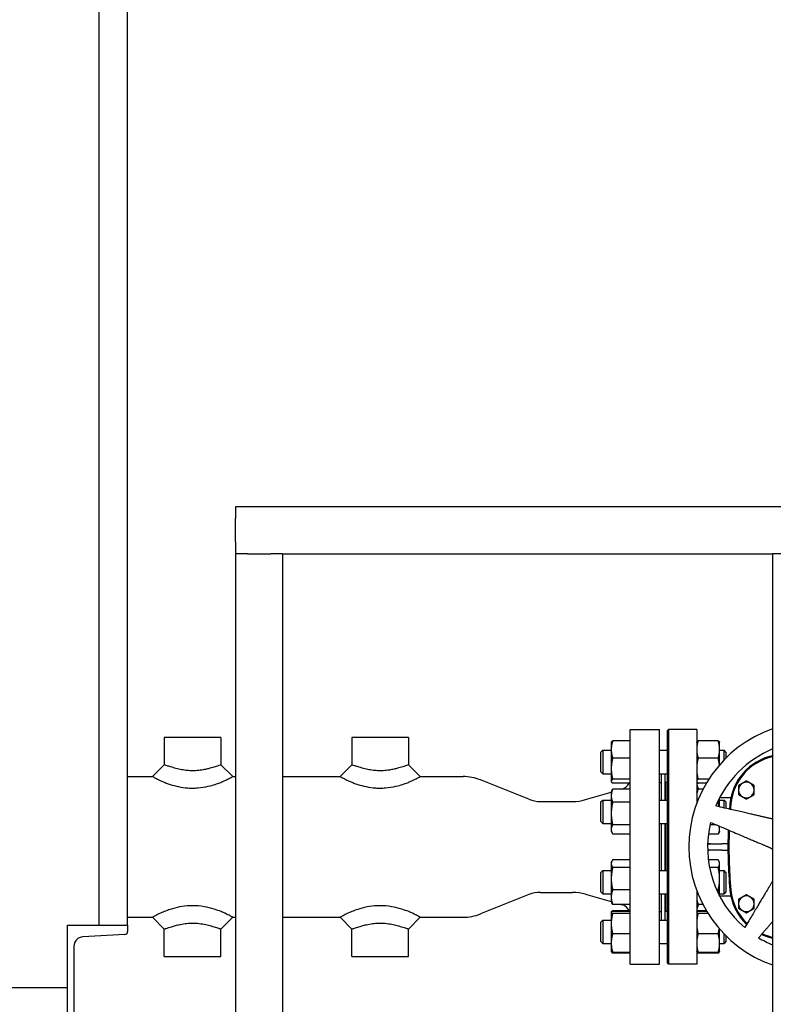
# Model space of a CAD drawing. Header units: inches. Extents: x 18 to 846, y -44 to 561.
# Tile 451 of 637: x 400 to 424, y 279 to 310. Entities that reach past the tile are written whole.
import ezdxf

# ---------------------------------------------------------------- set-up
doc = ezdxf.new("R2010")
doc.units = ezdxf.units.IN
doc.header["$LTSCALE"] = 24
doc.header["$MEASUREMENT"] = 0
doc.layers.add('Visible (ANSI)', color=7, linetype='Continuous', lineweight=30)

msp = doc.modelspace()

# ---------------------------------------------------------------- linework, layer by layer
at = {"layer": 'Visible (ANSI)'}
for p, q in [((402.55343, 343.0815), (402.55343, 281.0815)), ((403.47343, 281.0815), (403.47343, 341.0815)), ((425.60543, 294.4565), (406.92843, 294.4565)), ((406.92843, 294.4565), (406.92843, 294.0815)), ((406.92843, 293.3315), (406.92843, 294.0815)), ((406.92843, 293.3315), (406.92843, 292.9565)), ((406.92843, 292.9565), (406.92843, 257.2065)), ((407.30343, 292.9565), (406.92843, 292.9565)), ((407.30343, 292.9565), (408.05343, 292.9565)), ((408.42843, 292.9565), (408.05343, 292.9565)), ((408.42843, 292.9565), (408.42843, 277.2065)), ((408.42843, 292.9565), (424.10543, 292.9565)), ((424.10543, 292.9565), (424.10543, 277.2065)), ((424.48043, 292.9565), (424.10543, 292.9565)), ((419.55343, 279.8315), (419.55343, 287.3315)), ((419.55343, 287.3315), (420.49093, 287.3315)), ((420.49093, 279.8315), (420.49093, 287.3315)), ((420.74093, 287.30025), (420.77218, 287.3315)), ((420.74093, 279.86275), (420.74093, 287.30025)), ((420.77218, 287.3315), (420.77218, 279.8315)), ((421.67843, 287.3315), (420.77218, 287.3315)), ((421.67843, 287.3315), (421.67843, 284.97344)), ((406.45968, 287.0815), (404.64718, 287.0815)), ((404.64718, 287.0815), (404.64718, 286.2065)), ((406.45968, 287.0815), (406.45968, 286.2065)), ((412.45968, 287.0815), (410.64718, 287.0815)), ((410.64718, 287.0815), (410.64718, 286.2065)), ((412.45968, 287.0815), (412.45968, 286.2065)), ((418.94493, 286.92271), (418.94927, 286.93203)), ((418.94493, 286.92271), (418.94493, 286.69805)), ((419.55343, 286.97515), (418.99002, 286.97515)), ((421.67843, 286.92271), (421.68277, 286.93203)), ((422.36734, 286.97515), (421.72352, 286.97515)), ((422.41243, 286.92271), (422.40808, 286.93203)), ((422.41243, 286.69805), (422.41243, 286.92271)), ((418.61593, 286.61021), (418.67843, 286.67271)), ((418.61593, 285.98521), (418.61593, 286.61021)), ((418.67843, 286.67271), (418.67843, 285.92271)), ((418.67843, 286.67271), (418.94493, 286.67271)), ((418.94493, 286.69805), (418.94493, 286.08224)), ((420.49093, 286.67271), (420.74093, 286.67271)), ((422.41243, 286.209), (422.41243, 286.69805)), ((422.41243, 286.67271), (422.55343, 286.67271)), ((422.55343, 286.36258), (422.55343, 286.67271)), ((422.61593, 286.61021), (422.55343, 286.67271)), ((422.61593, 286.61021), (422.61593, 286.42577)), ((404.27218, 285.8315), (404.64718, 286.2065)), ((406.45968, 286.2065), (406.83468, 285.8315)), ((410.27218, 285.8315), (410.64718, 286.2065)), ((412.45968, 286.2065), (412.83468, 285.8315)), ((419.55343, 286.42096), (418.99002, 286.42096)), ((422.36734, 286.42096), (421.72352, 286.42096)), ((418.61593, 285.98521), (418.67843, 285.92271)), ((418.67843, 285.92271), (418.94493, 285.92271)), ((418.94493, 286.08224), (418.94493, 285.68189)), ((420.49093, 285.92271), (420.74093, 285.92271)), ((420.55343, 285.08159), (420.55343, 285.92271)), ((420.67343, 285.08159), (420.67343, 285.92271)), ((403.47343, 285.8315), (404.27218, 285.8315)), ((406.83468, 285.8315), (406.92843, 285.8315)), ((408.42843, 285.8315), (410.27218, 285.8315)), ((412.83468, 285.8315), (414.20306, 285.8315)), ((416.31265, 285.10555), (414.75835, 285.72494)), ((418.94493, 285.68189), (418.94493, 285.67271)), ((418.94493, 285.67271), (418.94927, 285.66339)), ((419.55343, 285.74351), (418.99002, 285.74351)), ((419.55343, 285.62026), (418.99002, 285.62026)), ((420.49093, 285.644), (420.55343, 285.644)), ((420.67843, 285.6415), (420.67843, 285.08159)), ((420.74093, 285.6415), (420.67843, 285.6415)), ((421.67843, 285.67271), (421.68277, 285.66339)), ((422.06306, 285.74351), (421.72352, 285.74351)), ((421.987, 285.62026), (421.72352, 285.62026)), ((418.11857, 285.09261), (418.94493, 285.32956)), ((418.94493, 285.33159), (418.97462, 285.39527)), ((418.94493, 285.33159), (418.94493, 285.21752)), ((418.94493, 285.21752), (418.94493, 284.65031)), ((419.55343, 285.42535), (418.99002, 285.42535)), ((419.27897, 285.42535), (419.28179, 285.42616)), ((420.67343, 285.5215), (420.67843, 285.5215)), ((421.67843, 285.33159), (421.70812, 285.39527)), ((421.87875, 285.42535), (421.72352, 285.42535)), ((416.68284, 285.0345), (417.70512, 285.0345)), ((418.61593, 285.01909), (418.67843, 285.08159)), ((418.61593, 284.39409), (418.61593, 285.01909)), ((418.67843, 285.08159), (418.67843, 284.33159)), ((418.67843, 285.08159), (418.94493, 285.08159)), ((419.55343, 285.00968), (418.99002, 285.00968)), ((420.49093, 285.08159), (420.74093, 285.08159)), ((422.36734, 285.00968), (422.34293, 285.00968)), ((422.41243, 284.86269), (422.41243, 285.15113)), ((422.41243, 285.08159), (422.55343, 285.08159)), ((422.77133, 285.15631), (422.41513, 285.15631)), ((422.55343, 284.83014), (422.55343, 285.08159)), ((422.61593, 285.01909), (422.55343, 285.08159)), ((422.61593, 285.01909), (422.61593, 284.81571)), ((418.94493, 284.65031), (418.94493, 284.13938)), ((418.61593, 284.39409), (418.67843, 284.33159)), ((418.67843, 284.33159), (418.94493, 284.33159)), ((419.55343, 284.29093), (418.99002, 284.29093)), ((420.49093, 284.33159), (420.74093, 284.33159)), ((420.55343, 282.83141), (420.55343, 284.33159)), ((420.67343, 282.83141), (420.67343, 284.33159)), ((420.67843, 284.33159), (420.67843, 282.83141)), ((422.29859, 284.29093), (422.10327, 284.29093)), ((418.94493, 284.13938), (418.94493, 284.08159)), ((418.94493, 284.08159), (418.97462, 284.01791)), ((419.55343, 283.98784), (418.99002, 283.98784)), ((422.36734, 283.98784), (422.0528, 283.98784)), ((422.41243, 284.08159), (422.38273, 284.01791)), ((422.41243, 284.13938), (422.41243, 284.24261)), ((422.41243, 284.08159), (422.41243, 284.13938)), ((422.0299, 283.6815), (422.48343, 283.6815)), ((422.67876, 283.6815), (422.48343, 283.6815)), ((422.48343, 283.4815), (422.0299, 283.4815)), ((422.48343, 283.4815), (422.67876, 283.4815)), ((418.94493, 283.08141), (418.96396, 283.12223)), ((418.94493, 283.08141), (418.94493, 283.0431)), ((418.94493, 283.0431), (418.94493, 282.56315)), ((419.55343, 283.1675), (418.99002, 283.1675)), ((422.36734, 283.1675), (422.05373, 283.1675)), ((422.41243, 283.08141), (422.39339, 283.12223)), ((422.41243, 283.0431), (422.41243, 283.08141)), ((422.41243, 282.56315), (422.41243, 283.0431)), ((418.61593, 282.76891), (418.67843, 282.83141)), ((418.61593, 282.14391), (418.61593, 282.76891)), ((418.67843, 282.83141), (418.67843, 282.08141)), ((418.67843, 282.83141), (418.94493, 282.83141)), ((419.55343, 282.91869), (418.99002, 282.91869)), ((420.49093, 282.83141), (420.74093, 282.83141)), ((422.36734, 282.91869), (422.09366, 282.91869)), ((422.41243, 282.83141), (422.55343, 282.83141)), ((422.55343, 282.08141), (422.55343, 282.83141)), ((422.61593, 282.76891), (422.55343, 282.83141)), ((422.61593, 282.76891), (422.61593, 282.14391)), ((418.94493, 282.56315), (418.94493, 281.97647)), ((422.41243, 282.01187), (422.41243, 282.56315)), ((416.68284, 282.1285), (417.70512, 282.1285)), ((418.11857, 282.07039), (418.94493, 281.83344)), ((418.61593, 282.14391), (418.67843, 282.08141)), ((418.67843, 282.08141), (418.94493, 282.08141)), ((419.55343, 282.20761), (418.99002, 282.20761)), ((420.49093, 282.08141), (420.74093, 282.08141)), ((420.55343, 281.2403), (420.55343, 282.08141)), ((420.67343, 281.2403), (420.67343, 282.08141)), ((420.67843, 282.08141), (420.67843, 281.5215)), ((421.67843, 282.18956), (421.67843, 279.8315)), ((422.36734, 282.20761), (422.31838, 282.20761)), ((422.41243, 282.08141), (422.55343, 282.08141)), ((422.61593, 282.14391), (422.55343, 282.08141)), ((416.31265, 282.05746), (414.75835, 281.43807)), ((418.94493, 281.97647), (418.94493, 281.83141)), ((418.94493, 281.83141), (418.96396, 281.79059)), ((421.67843, 281.83141), (421.69746, 281.79059)), ((422.77133, 282.0067), (422.41513, 282.0067)), ((418.94493, 281.4903), (418.94612, 281.49285)), ((418.94493, 281.4903), (418.94493, 281.48776)), ((418.94493, 281.48776), (418.94493, 281.12778)), ((418.94612, 281.49285), (418.94927, 281.49961)), ((419.55343, 281.74533), (418.99002, 281.74533)), ((419.51451, 281.54274), (418.99002, 281.54274)), ((419.55343, 281.52025), (418.99002, 281.52025)), ((419.55343, 281.45526), (418.99002, 281.45526)), ((419.25222, 281.74533), (419.28179, 281.73685)), ((420.49093, 281.519), (420.55343, 281.519)), ((420.67343, 281.6415), (420.67843, 281.6415)), ((420.74093, 281.5215), (420.67843, 281.5215)), ((421.67843, 281.4903), (421.67962, 281.49285)), ((421.67962, 281.49285), (421.68277, 281.49961)), ((421.87477, 281.74533), (421.72352, 281.74533)), ((421.987, 281.54274), (421.72352, 281.54274)), ((422.00042, 281.52025), (421.72352, 281.52025)), ((422.04035, 281.45526), (421.72352, 281.45526)), ((403.47343, 281.3315), (404.27218, 281.3315)), ((404.64718, 280.9565), (404.27218, 281.3315)), ((406.83468, 281.3315), (406.45968, 280.9565)), ((406.83468, 281.3315), (406.92843, 281.3315)), ((408.42843, 281.3315), (410.27218, 281.3315)), ((410.64718, 280.9565), (410.27218, 281.3315)), ((412.83468, 281.3315), (412.45968, 280.9565)), ((412.83468, 281.3315), (414.20306, 281.3315)), ((418.61593, 281.1778), (418.67843, 281.2403)), ((418.61593, 280.5528), (418.61593, 281.1778)), ((418.67843, 281.2403), (418.67843, 280.4903)), ((418.67843, 281.2403), (418.94493, 281.2403)), ((418.94493, 281.12778), (418.94493, 280.50532)), ((420.49093, 281.2403), (420.74093, 281.2403)), ((401.55343, 279.0815), (401.55343, 281.0815)), ((401.55343, 281.0815), (402.55343, 281.0815)), ((401.55343, 275.0815), (401.55343, 281.0815)), ((401.55343, 281.0815), (403.47343, 281.0815)), ((403.47343, 281.0815), (403.47343, 280.87446)), ((404.64718, 280.0815), (404.64718, 280.9565)), ((406.45968, 280.0815), (406.45968, 280.9565)), ((410.64718, 280.0815), (410.64718, 280.9565)), ((412.45968, 280.0815), (412.45968, 280.9565)), ((422.41243, 280.50532), (422.41243, 280.954)), ((403.38245, 280.77859), (402.04071, 280.70828)), ((418.61593, 280.5528), (418.67843, 280.4903)), ((418.94493, 280.50532), (418.94493, 280.2403)), ((419.55343, 280.8003), (418.99002, 280.8003)), ((422.36734, 280.8003), (421.72352, 280.8003)), ((422.41243, 280.2403), (422.41243, 280.50532)), ((422.55343, 280.4903), (422.55343, 280.80043)), ((422.61593, 280.5528), (422.55343, 280.4903)), ((422.61593, 280.73724), (422.61593, 280.5528)), ((401.75343, 280.40555), (401.75343, 275.75745)), ((418.67843, 280.4903), (418.94493, 280.4903)), ((418.94493, 280.2403), (418.94612, 280.23775)), ((418.94612, 280.23775), (418.94927, 280.23098)), ((419.55343, 280.21034), (418.99002, 280.21034)), ((419.55343, 280.18785), (418.99002, 280.18785)), ((420.49093, 280.4903), (420.74093, 280.4903)), ((421.67843, 280.2403), (421.67962, 280.23775)), ((421.67962, 280.23775), (421.68277, 280.23098)), ((422.36734, 280.21034), (421.72352, 280.21034)), ((422.36734, 280.18785), (421.72352, 280.18785)), ((422.41124, 280.23775), (422.40808, 280.23098)), ((422.41243, 280.2403), (422.41124, 280.23775)), ((422.41243, 280.4903), (422.55343, 280.4903)), ((404.64718, 280.0815), (406.45968, 280.0815)), ((410.64718, 280.0815), (412.45968, 280.0815)), ((419.55343, 279.8315), (420.49093, 279.8315)), ((420.74093, 279.86275), (420.77218, 279.8315)), ((421.67843, 279.8315), (420.77218, 279.8315)), ((401.55343, 279.0815), (363.55343, 279.0815))]:
    msp.add_line(p, q, dxfattribs=at)
for centre, radius, start, end in [((425.42843, 283.5815), 4, 109.314304, 250.685696), ((425.42843, 283.5815), 3.4, 112.899608, 157.35073), ((424.46665, 284.80035), 1.73228, 102.035787, 174.744707), ((424.46665, 284.80035), 1.70103, 102.260304, 174.744707), ((414.20306, 284.3315), 1.5, 68.272718, 90), ((419.17843, 285.78663), 0.375, 286, 333.663552), ((422.17843, 285.65631), 0.5, 180, 207.510877), ((423.26898, 285.4004), 0.25, 120, 180), ((423.26898, 285.4004), 0.25, 60, 120), ((423.26898, 285.4004), 0.25, 0, 60), ((423.26898, 285.4004), 0.25, 180, 240), ((423.26898, 285.4004), 0.25, 300, 0), ((416.68284, 286.0345), 1, 248.272718, 270), ((417.70512, 286.5345), 1.5, 270, 286), ((437.7178, 283.5815), 15.03937, 174.744704, 175.39081), ((437.7178, 283.5815), 15.00812, 174.744704, 175.408408), ((423.26898, 285.4004), 0.25, 240, 300), ((425.42843, 283.5815), 3.4, 166.64927, 229.35073), ((437.7178, 283.5815), 15.03937, 177.927003, 185.255296), ((437.7178, 283.5815), 15.00812, 177.972631, 185.255296), ((416.68284, 281.1285), 1, 90, 111.727282), ((417.70512, 280.6285), 1.5, 74, 90), ((424.46665, 282.36266), 1.73228, 185.255296, 226.557354), ((424.46665, 282.36266), 1.70103, 185.255296, 226.325001), ((423.26898, 281.7626), 0.25, 120, 180), ((423.26898, 281.7626), 0.25, 180, 240), ((423.26898, 281.7626), 0.25, 60, 120), ((423.26898, 281.7626), 0.25, 0, 60), ((423.26898, 281.7626), 0.25, 300, 0), ((414.20306, 282.8315), 1.5, 270, 291.727282), ((419.17843, 281.37637), 0.375, 22.561701, 74), ((422.17843, 281.5067), 0.5, 151.493644, 180), ((423.26898, 281.7626), 0.25, 240, 300), ((403.37743, 280.87446), 0.096, 272.999556, 0), ((424.46665, 282.36266), 1.70103, 245.957475, 257.739696), ((402.05657, 280.40555), 0.30314, 92.999556, 180), ((425.42843, 283.5815), 3.4, 238.64927, 247.100392), ((424.46665, 282.36266), 1.73228, 245.642572, 257.964213)]:
    msp.add_arc(centre, radius, start, end, dxfattribs=at)
for points, weights in [([(418.99002, 286.97515), (418.94493, 286.82666), (418.94493, 286.69805)], [1, 1.0379548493, 1]), ([(418.94927, 286.93203), (418.95868, 286.9522), (418.99002, 286.97515)], [1.01632212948, 1.02607606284, 1]), ([(421.72352, 286.97515), (421.67843, 286.82666), (421.67843, 286.69805)], [1, 1.0379548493, 1]), ([(421.68277, 286.93203), (421.69218, 286.9522), (421.72352, 286.97515)], [1.01632212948, 1.02607606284, 1]), ([(422.36734, 286.97515), (422.39868, 286.9522), (422.40808, 286.93203)], [1, 1.02607606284, 1.01632212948]), ([(422.41243, 286.69805), (422.41243, 286.82666), (422.36734, 286.97515)], [1, 1.0379548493, 1]), ([(418.94493, 286.69805), (418.94493, 286.56945), (418.99002, 286.42096)], [1, 1.0379548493, 1]), ([(421.67843, 286.69805), (421.67843, 286.56945), (421.72352, 286.42096)], [1, 1.0379548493, 1]), ([(422.36734, 286.42096), (422.41243, 286.56945), (422.41243, 286.69805)], [1, 1.0379548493, 1]), ([(418.99002, 286.42096), (418.94493, 286.23944), (418.94493, 286.08224)], [1, 1.0379548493, 1]), ([(421.72352, 286.42096), (421.67843, 286.23944), (421.67843, 286.08224)], [1, 1.0379548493, 1]), ([(422.40641, 286.20208), (422.3962, 286.30477), (422.36734, 286.42096)], [1.01766599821, 1.02396616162, 1]), ([(418.94493, 286.08224), (418.94493, 285.92503), (418.99002, 285.74351)], [1, 1.0379548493, 1]), ([(421.67843, 286.08224), (421.67843, 285.92503), (421.72352, 285.74351)], [1, 1.0379548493, 1]), ([(418.99002, 285.74351), (418.94493, 285.71049), (418.94493, 285.68189)], [1, 1.0379548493, 1]), ([(418.94493, 285.68189), (418.94493, 285.65329), (418.99002, 285.62026)], [1, 1.0379548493, 1]), ([(421.72352, 285.74351), (421.67843, 285.71049), (421.67843, 285.68189)], [1, 1.0379548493, 1]), ([(421.67843, 285.68189), (421.67843, 285.65329), (421.72352, 285.62026)], [1, 1.0379548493, 1]), ([(423.14398, 285.61691), (423.08597, 285.58341), (423.01898, 285.54474)], [1, 1.04314139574, 1.01001874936]), ([(423.01898, 285.54474), (423.01898, 285.46739), (423.01898, 285.4004)], [1.01001874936, 1.04314139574, 1]), ([(423.26898, 285.68907), (423.20199, 285.6504), (423.14398, 285.61691)], [1.01001874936, 1.04314139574, 1]), ([(423.39398, 285.61691), (423.33597, 285.6504), (423.26898, 285.68907)], [1, 1.04314139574, 1.01001874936]), ([(423.51898, 285.54474), (423.45199, 285.58341), (423.39398, 285.61691)], [1.01001874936, 1.04314139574, 1]), ([(423.51898, 285.4004), (423.51898, 285.46739), (423.51898, 285.54474)], [1, 1.04314139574, 1.01001874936]), ([(418.99002, 285.42535), (418.94493, 285.31397), (418.94493, 285.21752)], [1, 1.0379548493, 1]), ([(418.94493, 285.21752), (418.94493, 285.12106), (418.99002, 285.00968)], [1, 1.0379548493, 1]), ([(418.97462, 285.39527), (418.98147, 285.40996), (418.99002, 285.42535)], [1.01139008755, 1.00697791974, 1]), ([(421.72352, 285.42535), (421.67843, 285.31397), (421.67843, 285.21752)], [1, 1.0379548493, 1]), ([(421.67843, 285.21752), (421.67843, 285.13827), (421.70812, 285.05095)], [1, 1.0309736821, 1.01139419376]), ([(421.70812, 285.39527), (421.71497, 285.40996), (421.72352, 285.42535)], [1.01139008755, 1.00697791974, 1]), ([(423.01898, 285.4004), (423.01898, 285.33341), (423.01898, 285.25606)], [1, 1.04314139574, 1.01001874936]), ([(423.01898, 285.25606), (423.08597, 285.21739), (423.14398, 285.18389)], [1.01001874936, 1.04314139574, 1]), ([(423.39398, 285.18389), (423.45199, 285.21739), (423.51898, 285.25606)], [1, 1.04314139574, 1.01001874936]), ([(423.51898, 285.25606), (423.51898, 285.33341), (423.51898, 285.4004)], [1.01001874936, 1.04314139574, 1]), ([(418.99002, 285.00968), (418.94493, 284.81709), (418.94493, 284.65031)], [1, 1.0379548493, 1]), ([(422.36734, 285.00968), (422.39472, 285.07732), (422.40529, 285.13733)], [1, 1.02271105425, 1.01824286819]), ([(422.39533, 284.86664), (422.38481, 284.93506), (422.36734, 285.00968)], [1.01786033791, 1.01437314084, 1]), ([(423.14398, 285.18389), (423.20199, 285.1504), (423.26898, 285.11172)], [1, 1.04314139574, 1.01001874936]), ([(423.26898, 285.11172), (423.33597, 285.1504), (423.39398, 285.18389)], [1.01001874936, 1.04314139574, 1]), ([(418.94493, 284.65031), (418.94493, 284.48352), (418.99002, 284.29093)], [1, 1.0379548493, 1]), ([(424.10543, 284.47183), (423.52601, 284.6056), (422.29064, 284.8908)], [1.83402813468, 1.45953835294, 1]), ([(418.99002, 284.29093), (418.94493, 284.20971), (418.94493, 284.13938)], [1, 1.0379548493, 1]), ([(422.12031, 284.3666), (423.48276, 283.78828), (424.03947, 283.55197)], [1, 1.58117079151, 2.0263127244]), ([(418.94493, 284.13938), (418.94493, 284.06905), (418.99002, 283.98784)], [1, 1.0379548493, 1]), ([(422.36734, 283.98784), (422.41243, 284.06905), (422.41243, 284.13938)], [1, 1.0379548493, 1]), ([(422.41243, 284.13938), (422.41243, 284.19413), (422.38592, 284.25386)], [1, 1.02929823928, 1.01336448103]), ([(418.99002, 283.1675), (418.94493, 283.10083), (418.94493, 283.0431)], [1, 1.0379548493, 1]), ([(418.94493, 283.0431), (418.94493, 282.98536), (418.99002, 282.91869)], [1, 1.0379548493, 1]), ([(422.41243, 283.0431), (422.41243, 283.10083), (422.36734, 283.1675)], [1, 1.0379548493, 1]), ([(422.36734, 282.91869), (422.41243, 282.98536), (422.41243, 283.0431)], [1, 1.0379548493, 1]), ([(418.99002, 282.91869), (418.94493, 282.72816), (418.94493, 282.56315)], [1, 1.0379548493, 1]), ([(422.41243, 282.56315), (422.41243, 282.72816), (422.36734, 282.91869)], [1, 1.0379548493, 1]), ([(418.94493, 282.56315), (418.94493, 282.39814), (418.99002, 282.20761)], [1, 1.0379548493, 1]), ([(422.36734, 282.20761), (422.41243, 282.39814), (422.41243, 282.56315)], [1, 1.0379548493, 1]), ([(424.10543, 282.48617), (423.8061, 281.98801), (423.21358, 281.00188)], [1.7354932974, 1.39995917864, 1]), ([(418.99002, 282.20761), (418.94493, 282.08374), (418.94493, 281.97647)], [1, 1.0379548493, 1]), ([(421.69991, 282.133), (421.67843, 282.05195), (421.67843, 281.97647)], [1.01606653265, 1.02640986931, 1]), ([(422.41113, 282.01438), (422.40496, 282.10427), (422.36734, 282.20761)], [1.0107591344, 1.0314658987, 1]), ([(418.94493, 281.97647), (418.94493, 281.86919), (418.99002, 281.74533)], [1, 1.0379548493, 1]), ([(418.99002, 281.74533), (418.97409, 281.76887), (418.96396, 281.79059)], [1, 1.01308300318, 1.01714660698]), ([(421.67843, 281.97647), (421.67843, 281.86919), (421.72352, 281.74533)], [1, 1.0379548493, 1]), ([(421.72352, 281.74533), (421.70759, 281.76887), (421.69746, 281.79059)], [1, 1.01308300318, 1.01714660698]), ([(423.14398, 281.97911), (423.08597, 281.94562), (423.01898, 281.90694)], [1, 1.04314139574, 1.01001874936]), ([(423.01898, 281.90694), (423.01898, 281.82959), (423.01898, 281.7626)], [1.01001874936, 1.04314139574, 1]), ([(423.01898, 281.7626), (423.01898, 281.69562), (423.01898, 281.61827)], [1, 1.04314139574, 1.01001874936]), ([(423.26898, 282.05128), (423.20199, 282.0126), (423.14398, 281.97911)], [1.01001874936, 1.04314139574, 1]), ([(423.39398, 281.97911), (423.33597, 282.0126), (423.26898, 282.05128)], [1, 1.04314139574, 1.01001874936]), ([(423.51898, 281.90694), (423.45199, 281.94562), (423.39398, 281.97911)], [1.01001874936, 1.04314139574, 1]), ([(423.51898, 281.7626), (423.51898, 281.82959), (423.51898, 281.90694)], [1, 1.04314139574, 1.01001874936]), ([(423.51898, 281.61827), (423.51898, 281.69562), (423.51898, 281.7626)], [1.01001874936, 1.04314139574, 1]), ([(418.99002, 281.52025), (418.94493, 281.50284), (418.94493, 281.48776)], [1, 1.0379548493, 1]), ([(418.94493, 281.48776), (418.94493, 281.47268), (418.99002, 281.45526)], [1, 1.0379548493, 1]), ([(418.99002, 281.45526), (418.94493, 281.27977), (418.94493, 281.12778)], [1, 1.0379548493, 1]), ([(418.94927, 281.49961), (418.95868, 281.51979), (418.99002, 281.54274)], [1.01632212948, 1.02607606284, 1]), ([(418.99002, 281.54274), (418.9861, 281.52986), (418.98255, 281.51727)], [1, 1.00318168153, 1.00582993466]), ([(421.72352, 281.52025), (421.67843, 281.50284), (421.67843, 281.48776)], [1, 1.0379548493, 1]), ([(421.67843, 281.48776), (421.67843, 281.47268), (421.72352, 281.45526)], [1, 1.0379548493, 1]), ([(421.72352, 281.45526), (421.67843, 281.27977), (421.67843, 281.12778)], [1, 1.0379548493, 1]), ([(421.68277, 281.49961), (421.69218, 281.51979), (421.72352, 281.54274)], [1.01632212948, 1.02607606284, 1]), ([(421.72352, 281.54274), (421.7196, 281.52986), (421.71605, 281.51727)], [1, 1.00318168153, 1.00582993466]), ([(423.01898, 281.61827), (423.08597, 281.57959), (423.14398, 281.5461)], [1.01001874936, 1.04314139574, 1]), ([(423.14398, 281.5461), (423.20199, 281.5126), (423.26898, 281.47393)], [1, 1.04314139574, 1.01001874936]), ([(423.26898, 281.47393), (423.33597, 281.5126), (423.39398, 281.5461)], [1.01001874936, 1.04314139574, 1]), ([(423.39398, 281.5461), (423.45199, 281.57959), (423.51898, 281.61827)], [1, 1.04314139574, 1.01001874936]), ([(418.94493, 281.12778), (418.94493, 280.9758), (418.99002, 280.8003)], [1, 1.0379548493, 1]), ([(421.67843, 281.12778), (421.67843, 280.9758), (421.72352, 280.8003)], [1, 1.0379548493, 1]), ([(423.65949, 280.67791), (423.90674, 280.96233), (424.10543, 281.1909)], [1, 1.1032510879, 1.20220866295]), ([(422.36734, 280.8003), (422.38991, 280.88815), (422.40098, 280.96721)], [1, 1.01864449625, 1.01897158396]), ([(418.99002, 280.8003), (418.94493, 280.64222), (418.94493, 280.50532)], [1, 1.0379548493, 1]), ([(418.94493, 280.50532), (418.94493, 280.36842), (418.99002, 280.21034)], [1, 1.0379548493, 1]), ([(421.72352, 280.8003), (421.67843, 280.64222), (421.67843, 280.50532)], [1, 1.0379548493, 1]), ([(421.67843, 280.50532), (421.67843, 280.36842), (421.72352, 280.21034)], [1, 1.0379548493, 1]), ([(422.41243, 280.50532), (422.41243, 280.64222), (422.36734, 280.8003)], [1, 1.0379548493, 1]), ([(422.36734, 280.21034), (422.41243, 280.36842), (422.41243, 280.50532)], [1, 1.0379548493, 1]), ([(418.99002, 280.21034), (418.95206, 280.225), (418.94612, 280.23775)], [1, 1.03175918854, 1.01036859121]), ([(418.94744, 280.23543), (418.95535, 280.21325), (418.99002, 280.18785)], [1.01375847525, 1.02892942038, 1]), ([(421.72352, 280.21034), (421.68556, 280.225), (421.67962, 280.23775)], [1, 1.03175918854, 1.01036859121]), ([(421.68094, 280.23543), (421.68885, 280.21325), (421.72352, 280.18785)], [1.01375847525, 1.02892942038, 1]), ([(422.41124, 280.23775), (422.4053, 280.225), (422.36734, 280.21034)], [1.01036859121, 1.03175918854, 1]), ([(422.36734, 280.18785), (422.40201, 280.21325), (422.40991, 280.23543)], [1, 1.02892942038, 1.01375847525])]:
    msp.add_rational_spline(points, weights, degree=2, dxfattribs=at)
for points, knots in [([(406.45968, 286.2065), (406.45968, 286.2065), (406.45785, 286.20587), (406.4447, 286.20134), (406.42296, 286.19384), (406.36036, 286.17293), (406.32085, 286.15996), (406.25043, 286.13805), (406.22309, 286.12977), (406.16676, 286.11338), (406.13824, 286.10538), (406.07324, 286.08811), (406.03616, 286.07884), (405.94933, 286.0591), (405.89896, 286.04904), (405.78167, 286.02993), (405.7147, 286.02235), (405.61712, 286.01681), (405.58496, 286.01592), (405.52523, 286.01592), (405.49654, 286.01663), (405.40958, 286.02104), (405.3501, 286.02706), (405.23095, 286.04461), (405.17125, 286.05609), (405.081, 286.07644), (405.04906, 286.08426), (404.9878, 286.10015), (404.95885, 286.10811), (404.90041, 286.12482), (404.87129, 286.13353), (404.80451, 286.1541), (404.76869, 286.16568), (404.70941, 286.18524), (404.68597, 286.1932), (404.65484, 286.20384), (404.64718, 286.2065), (404.64718, 286.2065)], [3.51206982, 3.51206982, 3.51206982, 3.51206982, 3.72862879, 3.72862879, 4.26949959, 4.26949959, 4.77929071, 4.77929071, 5.07134153, 5.07134153, 5.36339235, 5.36339235, 5.70642662, 5.70642662, 6.1456643, 6.1456643, 6.73038552, 6.73038552, 7.02413965, 7.02413965, 7.28680588, 7.28680588, 7.80934495, 7.80934495, 8.3272658, 8.3272658, 8.62064719, 8.62064719, 8.91402858, 8.91402858, 9.21987013, 9.21987013, 9.65864991, 9.65864991, 10.09742969, 10.09742969, 10.53620947, 10.53620947, 10.53620947, 10.53620947]), ([(412.45968, 286.2065), (412.45968, 286.2065), (412.45785, 286.20587), (412.4447, 286.20134), (412.42296, 286.19384), (412.36036, 286.17293), (412.32085, 286.15996), (412.25043, 286.13805), (412.22309, 286.12977), (412.16676, 286.11338), (412.13824, 286.10538), (412.07324, 286.08811), (412.03616, 286.07884), (411.94933, 286.0591), (411.89896, 286.04904), (411.78167, 286.02993), (411.7147, 286.02235), (411.61712, 286.01681), (411.58496, 286.01592), (411.52523, 286.01592), (411.49654, 286.01663), (411.40958, 286.02104), (411.3501, 286.02706), (411.23095, 286.04461), (411.17125, 286.05609), (411.081, 286.07644), (411.04906, 286.08426), (410.9878, 286.10015), (410.95885, 286.10811), (410.90041, 286.12482), (410.87129, 286.13353), (410.80451, 286.1541), (410.76869, 286.16568), (410.70941, 286.18524), (410.68597, 286.1932), (410.65484, 286.20384), (410.64718, 286.2065), (410.64718, 286.2065)], [3.51206982, 3.51206982, 3.51206982, 3.51206982, 3.72862879, 3.72862879, 4.26949959, 4.26949959, 4.77929071, 4.77929071, 5.07134153, 5.07134153, 5.36339235, 5.36339235, 5.70642662, 5.70642662, 6.1456643, 6.1456643, 6.73038551, 6.73038551, 7.02413965, 7.02413965, 7.28680588, 7.28680588, 7.80934495, 7.80934495, 8.3272658, 8.3272658, 8.62064719, 8.62064719, 8.91402858, 8.91402858, 9.21987013, 9.21987013, 9.65864991, 9.65864991, 10.09742969, 10.09742969, 10.53620947, 10.53620947, 10.53620947, 10.53620947]), ([(404.27218, 285.8315), (404.27218, 285.8315), (404.28008, 285.82696), (404.31285, 285.80864), (404.3377, 285.79488), (404.40265, 285.7606), (404.44278, 285.74008), (404.52091, 285.70282), (404.55586, 285.68682), (404.62831, 285.65553), (404.66521, 285.64038), (404.74604, 285.60946), (404.78954, 285.59391), (404.91726, 285.5524), (405.00727, 285.52768), (405.19864, 285.48841), (405.30017, 285.47409), (405.45253, 285.46353), (405.50343, 285.4618), (405.60935, 285.4618), (405.66639, 285.46397), (405.83686, 285.47719), (405.94997, 285.49514), (406.13435, 285.53722), (406.20925, 285.55859), (406.3317, 285.59875), (406.38167, 285.61707), (406.46622, 285.65038), (406.50209, 285.66547), (406.57106, 285.69594), (406.60352, 285.71105), (406.68521, 285.75056), (406.72881, 285.77336), (406.79646, 285.80979), (406.81908, 285.82265), (406.83278, 285.83042), (406.83468, 285.8315), (406.83468, 285.8315)], [-10.53620947, -10.53620947, -10.53620947, -10.53620947, -10.09742969, -10.09742969, -9.65864991, -9.65864991, -9.21987013, -9.21987013, -8.91402858, -8.91402858, -8.62064719, -8.62064719, -8.3272658, -8.3272658, -7.80934495, -7.80934495, -7.28680588, -7.28680588, -7.02413965, -7.02413965, -6.73038552, -6.73038552, -6.1456643, -6.1456643, -5.70642662, -5.70642662, -5.36339235, -5.36339235, -5.07134153, -5.07134153, -4.77929071, -4.77929071, -4.26949959, -4.26949959, -3.72862879, -3.72862879, -3.51206982, -3.51206982, -3.51206982, -3.51206982]), ([(410.27218, 285.8315), (410.27218, 285.8315), (410.28008, 285.82696), (410.31285, 285.80864), (410.3377, 285.79488), (410.40265, 285.7606), (410.44278, 285.74008), (410.52091, 285.70282), (410.55586, 285.68682), (410.62831, 285.65553), (410.66521, 285.64038), (410.74604, 285.60946), (410.78954, 285.59391), (410.91726, 285.5524), (411.00727, 285.52768), (411.19864, 285.48841), (411.30017, 285.47409), (411.45253, 285.46353), (411.50343, 285.4618), (411.60935, 285.4618), (411.66639, 285.46397), (411.83686, 285.47719), (411.94997, 285.49514), (412.13435, 285.53722), (412.20925, 285.55859), (412.3317, 285.59875), (412.38167, 285.61707), (412.46622, 285.65038), (412.50209, 285.66547), (412.57106, 285.69594), (412.60352, 285.71105), (412.68521, 285.75056), (412.72881, 285.77336), (412.79646, 285.80979), (412.81908, 285.82265), (412.83278, 285.83042), (412.83468, 285.8315), (412.83468, 285.8315)], [-10.53620947, -10.53620947, -10.53620947, -10.53620947, -10.09742969, -10.09742969, -9.65864991, -9.65864991, -9.21987013, -9.21987013, -8.91402858, -8.91402858, -8.62064719, -8.62064719, -8.3272658, -8.3272658, -7.80934495, -7.80934495, -7.28680588, -7.28680588, -7.02413965, -7.02413965, -6.73038551, -6.73038551, -6.1456643, -6.1456643, -5.70642662, -5.70642662, -5.36339235, -5.36339235, -5.07134153, -5.07134153, -4.77929071, -4.77929071, -4.26949959, -4.26949959, -3.72862879, -3.72862879, -3.51206982, -3.51206982, -3.51206982, -3.51206982]), ([(405.55343, 281.7012), (405.52148, 281.7012), (405.48916, 281.7005), (405.34819, 281.69428), (405.2382, 281.68101), (405.02761, 281.64078), (404.92723, 281.61378), (404.76515, 281.56122), (404.6997, 281.53653), (404.61799, 281.503), (404.59448, 281.49297), (404.50391, 281.45303), (404.4439, 281.4235), (404.35097, 281.37549), (404.31702, 281.3567), (404.28008, 281.33604), (404.27218, 281.3315), (404.27218, 281.3315)], [-14.0482793, -14.0482793, -14.0482793, -14.0482793, -13.88041818, -13.88041818, -13.31955091, -13.31955091, -12.74821712, -12.74821712, -12.2913286, -12.2913286, -12.09985794, -12.09985794, -11.52555668, -11.52555668, -10.97498925, -10.97498925, -10.53620947, -10.53620947, -10.53620947, -10.53620947]), ([(406.83468, 281.3315), (406.83468, 281.3315), (406.82847, 281.33506), (406.79692, 281.35278), (406.76416, 281.37104), (406.67041, 281.41982), (406.60737, 281.45107), (406.51264, 281.49286), (406.489, 281.50295), (406.39962, 281.53963), (406.32441, 281.56771), (406.14298, 281.62423), (406.03356, 281.65167), (405.7991, 281.69068), (405.67375, 281.7012), (405.55343, 281.7012)], [-3.51206982, -3.51206982, -3.51206982, -3.51206982, -3.1223982, -3.1223982, -2.55823604, -2.55823604, -1.94948186, -1.94948186, -1.7569507, -1.7569507, -1.24025512, -1.24025512, -0.63207034, -0.63207034, 0, 0, 0, 0]), ([(411.55343, 281.7012), (411.52148, 281.7012), (411.48916, 281.7005), (411.34819, 281.69428), (411.2382, 281.68101), (411.02761, 281.64078), (410.92723, 281.61378), (410.76515, 281.56122), (410.6997, 281.53653), (410.61799, 281.503), (410.59448, 281.49297), (410.50391, 281.45303), (410.4439, 281.4235), (410.35097, 281.37549), (410.31702, 281.3567), (410.28008, 281.33604), (410.27218, 281.3315), (410.27218, 281.3315)], [-14.0482793, -14.0482793, -14.0482793, -14.0482793, -13.88041818, -13.88041818, -13.31955091, -13.31955091, -12.74821712, -12.74821712, -12.2913286, -12.2913286, -12.09985794, -12.09985794, -11.52555668, -11.52555668, -10.97498925, -10.97498925, -10.53620947, -10.53620947, -10.53620947, -10.53620947]), ([(412.83468, 281.3315), (412.83468, 281.3315), (412.82847, 281.33506), (412.79692, 281.35278), (412.76416, 281.37104), (412.67041, 281.41982), (412.60737, 281.45107), (412.51264, 281.49286), (412.489, 281.50295), (412.39962, 281.53963), (412.32441, 281.56771), (412.14298, 281.62423), (412.03356, 281.65167), (411.7991, 281.69068), (411.67375, 281.7012), (411.55343, 281.7012)], [-3.51206982, -3.51206982, -3.51206982, -3.51206982, -3.1223982, -3.1223982, -2.55823604, -2.55823604, -1.94948186, -1.94948186, -1.7569507, -1.7569507, -1.24025512, -1.24025512, -0.63207034, -0.63207034, 0, 0, 0, 0]), ([(404.64718, 280.9565), (404.64718, 280.9565), (404.65484, 280.95916), (404.68994, 280.97116), (404.72194, 280.98203), (404.80553, 281.00923), (404.85776, 281.02568), (404.93168, 281.04717), (404.95051, 281.05251), (405.01465, 281.07013), (405.06381, 281.08271), (405.17825, 281.10846), (405.24431, 281.12091), (405.3738, 281.13872), (405.43731, 281.14421), (405.51719, 281.14679), (405.53541, 281.14708), (405.55343, 281.14708)], [10.53620947, 10.53620947, 10.53620947, 10.53620947, 10.97498925, 10.97498925, 11.52555668, 11.52555668, 12.09985794, 12.09985794, 12.2913286, 12.2913286, 12.74821712, 12.74821712, 13.31955091, 13.31955091, 13.88041818, 13.88041818, 14.0482793, 14.0482793, 14.0482793, 14.0482793]), ([(405.55343, 281.14708), (405.62127, 281.14708), (405.69208, 281.14283), (405.8334, 281.12583), (405.90391, 281.11341), (406.03012, 281.086), (406.08629, 281.07175), (406.15645, 281.05248), (406.17539, 281.04711), (406.25272, 281.02463), (406.30783, 281.00718), (406.39256, 280.97947), (406.42361, 280.96888), (406.45367, 280.95859), (406.45968, 280.9565), (406.45968, 280.9565)], [0, 0, 0, 0, 0.63207034, 0.63207034, 1.24025512, 1.24025512, 1.7569507, 1.7569507, 1.94948186, 1.94948186, 2.55823604, 2.55823604, 3.1223982, 3.1223982, 3.51206982, 3.51206982, 3.51206982, 3.51206982]), ([(410.64718, 280.9565), (410.64718, 280.9565), (410.65484, 280.95916), (410.68994, 280.97116), (410.72194, 280.98203), (410.80553, 281.00923), (410.85776, 281.02568), (410.93168, 281.04717), (410.95051, 281.05251), (411.01465, 281.07013), (411.06381, 281.08271), (411.17825, 281.10846), (411.24431, 281.12091), (411.3738, 281.13872), (411.43731, 281.14421), (411.51719, 281.14679), (411.53541, 281.14708), (411.55343, 281.14708)], [10.53620947, 10.53620947, 10.53620947, 10.53620947, 10.97498925, 10.97498925, 11.52555668, 11.52555668, 12.09985794, 12.09985794, 12.2913286, 12.2913286, 12.74821712, 12.74821712, 13.31955091, 13.31955091, 13.88041818, 13.88041818, 14.0482793, 14.0482793, 14.0482793, 14.0482793]), ([(411.55343, 281.14708), (411.62127, 281.14708), (411.69208, 281.14283), (411.8334, 281.12583), (411.90391, 281.11341), (412.03012, 281.086), (412.08629, 281.07175), (412.15645, 281.05248), (412.17539, 281.04711), (412.25272, 281.02463), (412.30783, 281.00718), (412.39256, 280.97947), (412.42361, 280.96888), (412.45367, 280.95859), (412.45968, 280.9565), (412.45968, 280.9565)], [0, 0, 0, 0, 0.63207034, 0.63207034, 1.24025512, 1.24025512, 1.7569507, 1.7569507, 1.94948186, 1.94948186, 2.55823604, 2.55823604, 3.1223982, 3.1223982, 3.51206982, 3.51206982, 3.51206982, 3.51206982])]:
    msp.add_open_spline(points, degree=3, knots=knots, dxfattribs=at)
for points in [[(422.03065, 283.70391), (422.07949, 283.68891), (422.13019, 283.6815), (422.17843, 283.6815)], [(422.17843, 283.4815), (422.13019, 283.4815), (422.07949, 283.47409), (422.03065, 283.45909)], [(424.03947, 283.55197), (424.06247, 283.5422), (424.0846, 283.53083), (424.10541, 283.51835)]]:
    msp.add_open_spline(points, degree=3, dxfattribs=at)

doc.saveas('drawing.dxf')
